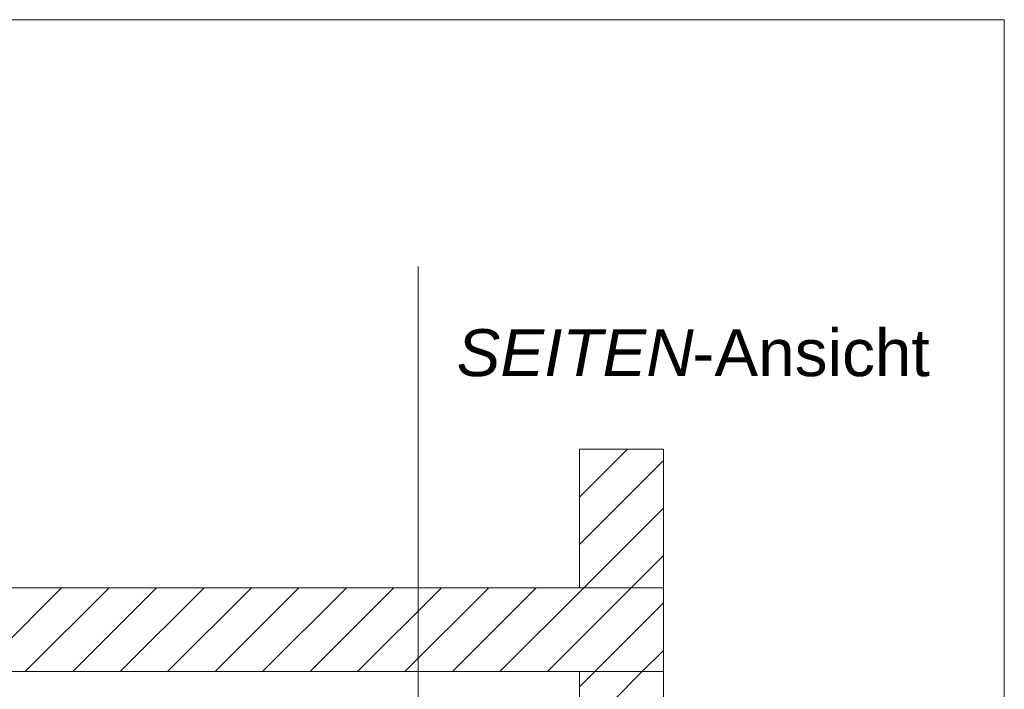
# Model space of a CAD drawing. Extents: x -620 to 300, y 62 to 1112.
# Tile 286 of 288: x 222 to 252, y 931 to 951. Entities that reach past the tile are written whole.
import ezdxf
from ezdxf.lldxf.tags import DXFTag

# ---------------------------------------------------------------- set-up
doc = ezdxf.new("R2010")
doc.units = 0
doc.layers.get('0').update_dxf_attribs({"lineweight": 13})
doc.layers.add('E_Detail_Beschriftung', color=7, linetype='Continuous', lineweight=13, true_color=0x009900)
doc.layers.add('E_Detail_Wandschraffur', color=7, linetype='Continuous', lineweight=5, true_color=0xc0c0c0)
doc.layers.add('E_Detail_Linie_Text_Bem', color=7, linetype='Continuous', lineweight=13)
doc.styles.get("Standard").update_dxf_attribs({"font": 'ARIALN.TTF'})
tags = doc.linetypes.add('fein_strichliert', pattern=[4, 1, -2, 1]).pattern_tags.tags
tags[8:9] = [DXFTag(74, 4), DXFTag(75, 0), DXFTag(340, '0'), DXFTag(46, 0.0), DXFTag(50, 0.0), DXFTag(44, 0.0), DXFTag(45, 0.0)]
tags[6:7] = [DXFTag(74, 4), DXFTag(75, 0), DXFTag(340, '0'), DXFTag(46, 0.0), DXFTag(50, 0.0), DXFTag(44, 0.0), DXFTag(45, 0.0)]
tags[4:5] = [DXFTag(74, 4), DXFTag(75, 0), DXFTag(340, '0'), DXFTag(46, 0.0), DXFTag(50, 0.0), DXFTag(44, 0.0), DXFTag(45, 0.0)]
tags = doc.linetypes.add('fein_strichliert-A06GA1N18I', pattern=[4, 1, -2, 1]).pattern_tags.tags
tags[8:9] = [DXFTag(74, 4), DXFTag(75, 0), DXFTag(340, '0'), DXFTag(46, 0.0), DXFTag(50, 0.0), DXFTag(44, 0.0), DXFTag(45, 0.0)]
tags[6:7] = [DXFTag(74, 4), DXFTag(75, 0), DXFTag(340, '0'), DXFTag(46, 0.0), DXFTag(50, 0.0), DXFTag(44, 0.0), DXFTag(45, 0.0)]
tags[4:5] = [DXFTag(74, 4), DXFTag(75, 0), DXFTag(340, '0'), DXFTag(46, 0.0), DXFTag(50, 0.0), DXFTag(44, 0.0), DXFTag(45, 0.0)]

# ---------------------------------------------------------------- blocks, each defined once
blk = doc.blocks.new('Referenz-A06GA1N28I')
at = {"layer": 'E_Detail_Linie_Text_Bem', "linetype": 'fein_strichliert-A06GA1N18I', "ltscale": 0.65}
for p, q in [((251.567, 951.025), (188.798, 951.025)), ((251.567, 889.708), (251.567, 951.025)), ((234.105, 890.79), (234.105, 943.669))]:
    blk.add_line(p, q, dxfattribs=at)
at = {"layer": 'E_Detail_Linie_Text_Bem', "linetype": 'Continuous', "ltscale": 0.13}
for p, q in [((238.915, 938.232), (241.415, 938.232)), ((238.915, 934.098), (238.915, 938.232)), ((241.415, 938.232), (241.415, 934.098)), ((241.415, 934.098), (190.087, 934.098)), ((241.415, 934.098), (238.915, 934.098)), ((241.415, 931.598), (241.415, 934.098)), ((190.087, 931.598), (238.915, 931.598)), ((200.48, 931.598), (241.415, 931.598)), ((238.915, 931.598), (241.415, 931.598)), ((238.915, 919.798), (238.915, 931.598)), ((241.415, 931.598), (241.415, 891.598))]:
    blk.add_line(p, q, dxfattribs=at)
at = {"layer": 'E_Detail_Wandschraffur', "linetype": 'ByBlock', "ltscale": 0.13}
for p, q in [((238.915, 936.801), (240.346, 938.232)), ((239.04, 934.098), (241.415, 936.472)), ((222.397, 931.598), (224.897, 934.098)), ((225.226, 931.598), (227.726, 934.098)), ((228.054, 931.598), (230.554, 934.098)), ((230.883, 931.598), (233.383, 934.098)), ((233.711, 931.598), (236.211, 934.098)), ((236.54, 931.598), (239.04, 934.098)), ((239.368, 931.598), (241.415, 933.644)), ((238.915, 931.144), (239.368, 931.598))]:
    blk.add_line(p, q, dxfattribs=at)
at = {"layer": 'E_Detail_Wandschraffur', "linetype": 'fein_strichliert', "ltscale": 0.13}
for p, q in [((238.915, 938.215), (238.931, 938.232)), ((238.915, 935.387), (241.415, 937.887)), ((240.454, 934.098), (241.415, 935.058)), ((220.983, 931.598), (223.483, 934.098)), ((223.812, 931.598), (226.312, 934.098)), ((226.64, 931.598), (229.14, 934.098)), ((229.469, 931.598), (231.969, 934.098)), ((232.297, 931.598), (234.797, 934.098)), ((235.125, 931.598), (237.625, 934.098)), ((237.954, 931.598), (240.454, 934.098)), ((240.782, 931.598), (241.415, 932.23)), ((239.886, 930.701), (240.782, 931.598))]:
    blk.add_line(p, q, dxfattribs=at)
at = {"layer": 'E_Detail_Beschriftung', "linetype": 'Continuous', "lineweight": -2, "ltscale": 0.25, "char_height": 1.4, "attachment_point": 1}
for s, insert in [('{\\fArial;-Ansicht}', (242.279, 941.803)), ('{\\fArial|b0|i1;SEITEN}', (235.249, 941.803))]:
    blk.add_mtext(s, dxfattribs=dict(at, insert=insert))

msp = doc.modelspace()

# ---------------------------------------------------------------- block references
at = {"color": 8, "lineweight": 25, "ltscale": 0.25, "true_color": 0x808080}
msp.add_blockref('Referenz-A06GA1N28I', (0, 0), dxfattribs=at)

doc.saveas('drawing.dxf')
